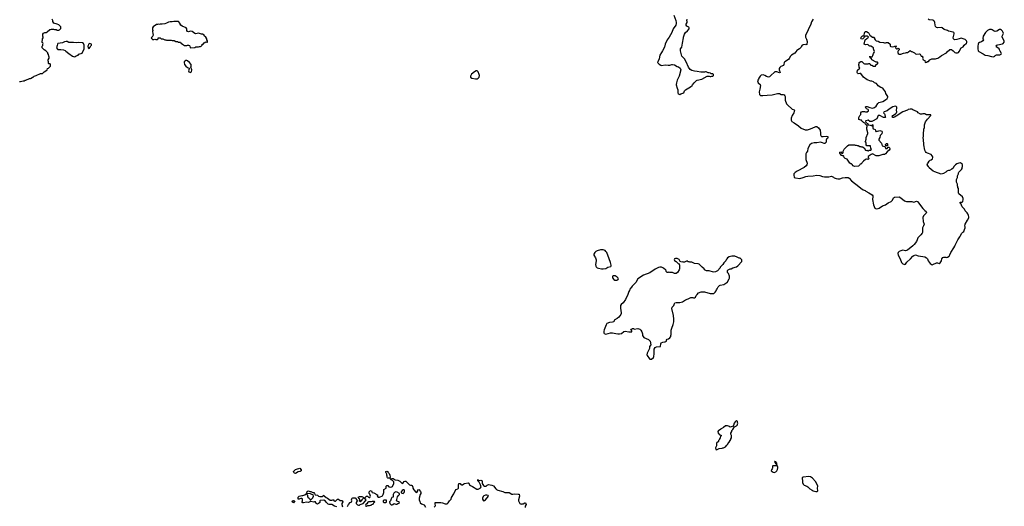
# Model space of a CAD drawing. Header units: inches. Extents: x 2293880 to 2522759, y 823965 to 1006879.
# Tile 278 of 325: x 2444512 to 2466073, y 870769 to 881430. Entities that reach past the tile are written whole.
import ezdxf

# ---------------------------------------------------------------- set-up
doc = ezdxf.new("R2010")
doc.units = ezdxf.units.IN
doc.header["$MEASUREMENT"] = 0
for name, color, linetype in [('C4848', 7, 'Continuous'), ('C4857', 7, 'Continuous'), ('C4858', 7, 'Continuous'), ('C4867', 7, 'Continuous'), ('C4868', 7, 'Continuous')]:
    doc.layers.add(name, color=color, linetype=linetype)

msp = doc.modelspace()

# ---------------------------------------------------------------- linework, layer by layer
at = {"layer": 'C4848', "color": 5, "elevation": 120}
msp.add_lwpolyline([(2444510, 880074), (2444530, 880074), (2444590, 880092), (2444610, 880092), (2444630, 880102), (2444650, 880102), (2444730, 880142), (2444750, 880142), (2444766, 880150), (2444790, 880174), (2444810, 880174), (2444826, 880190), (2444850, 880202), (2444876, 880204), (2444970, 880252), (2445010, 880254), (2445030, 880274), (2445042, 880278), (2445046, 880290), (2445086, 880310), (2445110, 880334), (2445123, 880357), (2445146, 880370), (2445186, 880410), (2445186, 880450), (2445182, 880462), (2445150, 880466), (2445146, 880470), (2445146, 880510), (2445138, 880530), (2445138, 880550), (2445156, 880584), (2445158, 880610), (2445147, 880633), (2445146, 880670), (2445128, 880688), (2445127, 880707), (2445086, 880750), (2445050, 880766), (2445026, 880790), (2445022, 880802), (2445006, 880810), (2445007, 880847), (2445016, 880864), (2445018, 880890), (2445026, 880910), (2445022, 880922), (2445006, 880930), (2445008, 881010), (2445026, 881030), (2445026, 881050), (2445018, 881070), (2445018, 881110), (2445030, 881132), (2445066, 881150), (2445090, 881152), (2445116, 881164), (2445170, 881212), (2445190, 881212), (2445210, 881222), (2445250, 881222), (2445273, 881213), (2445310, 881212), (2445330, 881202), (2445370, 881202), (2445386, 881210), (2445410, 881234), (2445415, 881270), (2445370, 881318), (2445335, 881335), (2445310, 881342), (2445283, 881343), (2445256, 881356), (2445238, 881390), (2445238, 881410), (2445223, 881443)], dxfattribs=at)
for points in [[(2447890, 881389), (2447850, 881382), (2447810, 881382), (2447770, 881375), (2447730, 881355), (2447690, 881342), (2447630, 881329), (2447590, 881329), (2447570, 881324), (2447550, 881329), (2447530, 881322), (2447510, 881322), (2447432, 881270), (2447418, 881250), (2447417, 881217), (2447425, 881190), (2447421, 881170), (2447431, 881130), (2447432, 881090), (2447412, 881048), (2447394, 881030), (2447398, 881018), (2447414, 881010), (2447418, 880998), (2447450, 880994), (2447470, 881002), (2447490, 880994), (2447530, 880994), (2447546, 881010), (2447546, 881030), (2447550, 881034), (2447590, 881034), (2447610, 881014), (2447650, 881012), (2447690, 880992), (2447710, 880992), (2447730, 880982), (2447830, 880982), (2447850, 880972), (2447892, 880972), (2447930, 880954), (2447970, 880954), (2447990, 880934), (2448030, 880934), (2448038, 880918), (2448050, 880914), (2448074, 880890), (2448124, 880864), (2448170, 880862), (2448190, 880872), (2448211, 880871), (2448230, 880862), (2448238, 880850), (2448244, 880824), (2448253, 880813), (2448350, 880822), (2448370, 880832), (2448430, 880832), (2448450, 880842), (2448470, 880842), (2448486, 880850), (2448506, 880870), (2448506, 880890), (2448530, 880894), (2448550, 880922), (2448590, 880942), (2448610, 880934), (2448622, 880938), (2448626, 880970), (2448610, 880986), (2448609, 881010), (2448590, 881048), (2448558, 881070), (2448548, 881090), (2448512, 881112), (2448490, 881113), (2448430, 881136), (2448370, 881121), (2448350, 881125), (2448288, 881172), (2448250, 881176), (2448210, 881164), (2448190, 881169), (2448175, 881190), (2448169, 881230), (2448155, 881250), (2448069, 881289), (2448038, 881310), (2448028, 881330), (2448026, 881350), (2447987, 881387)], [(2445530, 880953), (2445490, 880944), (2445450, 880922), (2445350, 880908), (2445338, 880890), (2445330, 880866), (2445318, 880810), (2445342, 880782), (2445350, 880778), (2445410, 880778), (2445474, 880770), (2445510, 880752), (2445520, 880740), (2445591, 880691), (2445668, 880628), (2445710, 880618), (2445730, 880622), (2445750, 880638), (2445790, 880652), (2445810, 880671), (2445882, 880698), (2445926, 880790), (2445925, 880870), (2445909, 880910), (2445890, 880921), (2445810, 880929), (2445750, 880923), (2445687, 880933), (2445591, 880929), (2445549, 880949)], [(2446050, 880908), (2446030, 880902), (2446018, 880890), (2446010, 880866), (2446007, 880850), (2446013, 880813), (2446030, 880802), (2446058, 880830), (2446070, 880854), (2446086, 880870), (2446086, 880890)], [(2448170, 880538), (2448150, 880534), (2448116, 880504), (2448111, 880490), (2448121, 880450), (2448150, 880411), (2448190, 880385), (2448222, 880370), (2448222, 880350), (2448206, 880310), (2448218, 880290), (2448250, 880271), (2448270, 880285), (2448275, 880290), (2448282, 880330), (2448262, 880390), (2448269, 880410), (2448264, 880450), (2448230, 880495), (2448190, 880528)]]:
    msp.add_lwpolyline(points, close=True, dxfattribs=at)
at = {"layer": 'C4857', "color": 5}
for points, elevation in [([(2458890, 880000), (2458913, 879933), (2458921, 879890), (2458923, 879830), (2458930, 879812), (2458955, 879795), (2458970, 879794), (2458990, 879803), (2459052, 879828), (2459069, 879870), (2459090, 879891), (2459204, 879956), (2459239, 879990), (2459246, 880000)], 120), ([(2460000, 876189), (2459997, 876183), (2459982, 876170), (2459974, 876150), (2459930, 876106), (2459910, 876066), (2459854, 876010), (2459854, 875990), (2459790, 875926), (2459750, 875908), (2459710, 875902), (2459683, 875903), (2459630, 875918), (2459610, 875928), (2459550, 875928), (2459510, 875948), (2459498, 875970), (2459458, 876010), (2459393, 876073), (2459370, 876084), (2459290, 876089), (2459230, 876118), (2459190, 876118), (2459170, 876128), (2459148, 876128), (2459130, 876146), (2459070, 876118), (2459050, 876118), (2459030, 876126), (2459010, 876118), (2458976, 876136), (2458950, 876178), (2458910, 876195), (2458870, 876195), (2458854, 876190), (2458842, 876170), (2458850, 876154), (2458891, 876131), (2458934, 876090), (2458950, 876082), (2458956, 876076), (2458961, 876050), (2458958, 875970), (2458951, 875949), (2458918, 875890), (2458891, 875869), (2458850, 875868), (2458810, 875888), (2458750, 875888), (2458730, 875898), (2458712, 875888), (2458690, 875888), (2458669, 875910), (2458669, 875929), (2458660, 875940), (2458610, 875988), (2458570, 876008), (2458530, 876009), (2458500, 876000), (2458430, 875964), (2458314, 875886), (2458170, 875835), (2458050, 875749), (2458002, 875670), (2457925, 875595), (2457912, 875570), (2457871, 875529), (2457862, 875498), (2457848, 875472), (2457830, 875408), (2457779, 875301), (2457727, 875230), (2457683, 875190), (2457671, 875170), (2457671, 875110), (2457683, 875010), (2457683, 874990), (2457674, 874970), (2457630, 874914), (2457598, 874882), (2457531, 874849), (2457522, 874810), (2457497, 874803), (2457430, 874797), (2457368, 874772), (2457353, 874747), (2457310, 874638), (2457303, 874603), (2457305, 874570), (2457312, 874552), (2457350, 874538), (2457451, 874571), (2457490, 874571), (2457530, 874561), (2457570, 874558), (2457610, 874546), (2457650, 874545), (2457690, 874556), (2457744, 874596), (2457770, 874603), (2457854, 874590), (2457918, 874590), (2457914, 874614), (2457898, 874630), (2457906, 874650), (2457930, 874662), (2457950, 874662), (2457970, 874652), (2458050, 874662), (2458091, 874651), (2458112, 874630), (2458138, 874590), (2458153, 874547), (2458152, 874510), (2458162, 874490), (2458182, 874470), (2458281, 874421), (2458318, 874390), (2458334, 874310), (2458305, 874270), (2458302, 874230), (2458250, 874126), (2458245, 874090), (2458252, 874070), (2458300, 874000), (2458310, 873992), (2458350, 873994), (2458390, 874032), (2458399, 874050), (2458409, 874109), (2458408, 874210), (2458429, 874251), (2458460, 874260), (2458546, 874270), (2458549, 874330), (2458558, 874350), (2458592, 874368), (2458630, 874376), (2458650, 874371), (2458663, 874377), (2458678, 874390), (2458678, 874410), (2458689, 874430), (2458719, 874441), (2458750, 874462), (2458768, 874490), (2458768, 874510), (2458775, 874530), (2458779, 874630), (2458789, 874670), (2458824, 874750), (2458839, 874810), (2458839, 874870), (2458829, 874950), (2458799, 875070), (2458789, 875090), (2458789, 875110), (2458799, 875130), (2458837, 875170), (2458848, 875210), (2458856, 875224), (2458890, 875237), (2458970, 875236), (2459029, 875251), (2459090, 875291), (2459149, 875311), (2459210, 875342), (2459250, 875342), (2459270, 875334), (2459290, 875334), (2459310, 875354), (2459328, 875390), (2459350, 875412), (2459374, 875446), (2459432, 875468), (2459470, 875471), (2459510, 875467), (2459630, 875432), (2459710, 875434), (2459740, 875460), (2459766, 875490), (2459770, 875514), (2459788, 875532), (2459810, 875574), (2459836, 875604), (2459850, 875611), (2459930, 875631), (2460000, 875669)], 120), ([(2460000, 872534), (2459970, 872529), (2459925, 872495), (2459874, 872470), (2459864, 872456), (2459840, 872440), (2459812, 872428), (2459802, 872410), (2459810, 872374), (2459834, 872350), (2459838, 872338), (2459871, 872331), (2459874, 872310), (2459858, 872302), (2459854, 872270), (2459834, 872250), (2459834, 872230), (2459814, 872210), (2459814, 872190), (2459774, 872150), (2459773, 872093), (2459752, 872050), (2459753, 872013), (2459770, 872005), (2459830, 872032), (2459896, 872044), (2459908, 872052), (2459927, 872053), (2459966, 872070), (2460000, 872109)], 120), ([(2451694, 870766), (2451709, 870811), (2451749, 870851), (2451770, 870862), (2451775, 870870), (2451782, 870890), (2451779, 870910), (2451784, 870930), (2451795, 870950), (2451810, 870957), (2451855, 870955), (2451892, 870910), (2451902, 870890), (2451882, 870850), (2451882, 870830), (2451910, 870802), (2451930, 870792), (2451950, 870792), (2451970, 870812), (2452030, 870832), (2452088, 870890), (2452098, 870910), (2452090, 870926), (2452069, 870929), (2452062, 870942), (2452050, 870946), (2452030, 870938), (2452002, 870910), (2451990, 870886), (2451978, 870882), (2451974, 870870), (2451968, 870868), (2451962, 870882), (2451946, 870890), (2451962, 870898), (2451966, 870910), (2451926, 870970), (2451955, 870985), (2452003, 870983), (2452034, 870970), (2452050, 870954), (2452070, 870954), (2452110, 870992), (2452130, 870994), (2452150, 870972), (2452164, 870964), (2452176, 870964), (2452190, 870974), (2452195, 870990), (2452176, 871036), (2452166, 871050), (2452167, 871087), (2452176, 871104), (2452190, 871112), (2452214, 871110), (2452224, 871084), (2452234, 871070), (2452270, 871062), (2452334, 871030), (2452352, 871010), (2452342, 870990), (2452370, 870972), (2452390, 870972), (2452459, 871001), (2452472, 871028), (2452484, 871070), (2452484, 871136), (2452535, 871165), (2452538, 871170), (2452538, 871210), (2452550, 871222), (2452570, 871222), (2452597, 871197), (2452630, 871185), (2452663, 871197), (2452674, 871206), (2452702, 871270), (2452702, 871302), (2452675, 871335), (2452646, 871350), (2452642, 871362), (2452626, 871370), (2452626, 871374), (2452650, 871374), (2452670, 871382), (2452690, 871378), (2452734, 871350), (2452790, 871345), (2452840, 871320), (2452890, 871272), (2452910, 871282), (2452930, 871312), (2452950, 871322), (2452970, 871322), (2452983, 871303), (2453050, 871238), (2453070, 871231), (2453090, 871231), (2453104, 871224), (2453122, 871190), (2453124, 871164), (2453142, 871130), (2453190, 871082), (2453210, 871074), (2453228, 871110), (2453228, 871132), (2453250, 871134), (2453290, 871091), (2453296, 871070), (2453296, 871050), (2453285, 871030), (2453258, 870950), (2453261, 870910), (2453271, 870871), (2453285, 870845), (2453310, 870826), (2453370, 870801), (2453402, 870750)], 80), ([(2453586, 870750), (2453610, 870774), (2453615, 870790), (2453607, 870813), (2453609, 870851), (2453650, 870856), (2453671, 870851), (2453733, 870853), (2453770, 870848), (2453830, 870823), (2453874, 870826), (2453897, 870843), (2453924, 870890), (2453939, 870901), (2453957, 870923), (2453970, 870962), (2454019, 871041), (2454050, 871111), (2454070, 871136), (2454105, 871155), (2454118, 871170), (2454122, 871190), (2454118, 871230), (2454130, 871271), (2454154, 871270), (2454174, 871250), (2454190, 871242), (2454210, 871242), (2454240, 871260), (2454250, 871272), (2454330, 871282), (2454350, 871274), (2454361, 871241), (2454382, 871222), (2454430, 871203), (2454524, 871144), (2454550, 871143), (2454596, 871164), (2454606, 871174), (2454614, 871194), (2454602, 871242), (2454584, 871284), (2454577, 871297), (2454558, 871310), (2454546, 871330), (2454546, 871350), (2454550, 871354), (2454562, 871342), (2454590, 871338), (2454610, 871345), (2454635, 871335), (2454641, 871310), (2454638, 871270), (2454665, 871225), (2454690, 871212), (2454727, 871213), (2454746, 871230), (2454776, 871244), (2454850, 871235), (2454890, 871216), (2454935, 871155), (2454955, 871135), (2454981, 871121), (2455090, 871097), (2455135, 871075), (2455230, 871073), (2455290, 871036), (2455308, 871032), (2455350, 871041), (2455430, 871038), (2455450, 871032), (2455454, 870990), (2455432, 870912), (2455432, 870890), (2455465, 870830), (2455490, 870818), (2455510, 870825), (2455535, 870825), (2455570, 870842), (2455590, 870842), (2455598, 870830), (2455602, 870810), (2455581, 870770), (2455582, 870742)], 80), ([(2451455, 870755), (2451409, 870770), (2451350, 870808), (2451290, 870808), (2451270, 870818), (2451250, 870829), (2451229, 870850), (2451205, 870885), (2451170, 870902), (2451090, 870898), (2451082, 870890), (2451084, 870856), (2451078, 870842), (2451030, 870818), (2451006, 870830), (2450990, 870866), (2450970, 870866), (2450950, 870858), (2450890, 870878), (2450831, 870849), (2450790, 870862), (2450730, 870842), (2450710, 870842), (2450698, 870850), (2450698, 870870), (2450708, 870890), (2450706, 870930), (2450690, 870938), (2450670, 870938), (2450645, 870935), (2450630, 870928), (2450608, 870928), (2450609, 870970), (2450630, 870991), (2450690, 871005), (2450715, 871005), (2450758, 871022), (2450802, 871058), (2450809, 871090), (2450830, 871105), (2450850, 871102), (2450872, 871092), (2450891, 871091), (2450930, 871072), (2450950, 871071), (2450970, 871052), (2450972, 871032), (2450984, 871024), (2451030, 871011), (2451055, 870995), (2451085, 870985), (2451110, 870981), (2451133, 870987), (2451170, 871014), (2451180, 871000), (2451224, 870964), (2451251, 870951), (2451310, 870905), (2451350, 870902), (2451370, 870914), (2451390, 870914), (2451394, 870890), (2451410, 870882), (2451430, 870885), (2451470, 870923), (2451490, 870923), (2451530, 870899), (2451574, 870894), (2451582, 870890), (2451591, 870870), (2451566, 870830), (2451566, 870810), (2451581, 870761)], 80)]:
    msp.add_lwpolyline(points, dxfattribs=dict(at, elevation=elevation))
for points, elevation in [([(2457290, 876389), (2457230, 876387), (2457155, 876365), (2457130, 876353), (2457103, 876330), (2457083, 876290), (2457084, 876270), (2457124, 876210), (2457135, 876170), (2457135, 876145), (2457119, 876070), (2457126, 876030), (2457134, 876014), (2457155, 875995), (2457190, 875983), (2457250, 875971), (2457290, 875971), (2457350, 875981), (2457394, 876006), (2457454, 876026), (2457462, 876038), (2457464, 876050), (2457452, 876112), (2457417, 876190), (2457366, 876330), (2457350, 876354), (2457330, 876373)], 120), ([(2457510, 875822), (2457492, 875810), (2457495, 875775), (2457521, 875741), (2457547, 875727), (2457590, 875727), (2457610, 875732), (2457622, 875750), (2457615, 875770), (2457598, 875790), (2457550, 875819)], 120), ([(2450550, 871489), (2450530, 871495), (2450515, 871510), (2450508, 871530), (2450522, 871550), (2450550, 871576), (2450570, 871585), (2450650, 871602), (2450674, 871570), (2450674, 871550), (2450654, 871530), (2450610, 871522)], 80), ([(2452570, 871386), (2452566, 871390), (2452558, 871410), (2452558, 871430), (2452549, 871450), (2452549, 871470), (2452539, 871499), (2452529, 871511), (2452530, 871534), (2452550, 871538), (2452570, 871531), (2452576, 871516), (2452602, 871490), (2452618, 871450), (2452622, 871410), (2452614, 871386), (2452610, 871386)], 80), ([(2452750, 871084), (2452722, 871070), (2452705, 871055), (2452692, 871030), (2452690, 870966), (2452658, 870962), (2452644, 870936), (2452642, 870910), (2452630, 870886), (2452613, 870867), (2452614, 870830), (2452644, 870804), (2452670, 870802), (2452686, 870810), (2452710, 870832), (2452750, 870814), (2452770, 870814), (2452790, 870834), (2452822, 870838), (2452826, 870850), (2452806, 870870), (2452766, 870890), (2452786, 870974), (2452800, 871000), (2452828, 871030), (2452826, 871050), (2452780, 871080)], 80), ([(2452910, 871129), (2452890, 871119), (2452865, 871085), (2452862, 871070), (2452865, 871065), (2452910, 871051), (2452929, 871070), (2452935, 871090), (2452935, 871115), (2452928, 871128)], 80), ([(2450510, 870848), (2450482, 870870), (2450486, 870890), (2450510, 870898), (2450534, 870890)], 80), ([(2450868, 871048), (2450810, 871046), (2450802, 871038), (2450802, 871030), (2450811, 871011), (2450812, 870990), (2450822, 870970), (2450857, 870937), (2450870, 870914), (2450890, 870914), (2450930, 870954), (2450948, 870990), (2450942, 871022), (2450910, 871028)], 80), ([(2452278, 870878), (2452270, 870878), (2452230, 870875), (2452211, 870869), (2452153, 870867), (2452138, 870862), (2452117, 870823), (2452094, 870810), (2452082, 870790), (2452093, 870773), (2452110, 870772), (2452136, 870784), (2452170, 870785), (2452192, 870792), (2452208, 870792), (2452226, 870810), (2452250, 870814), (2452267, 870853), (2452286, 870870)], 80), ([(2452530, 870906), (2452490, 870906), (2452474, 870890), (2452474, 870870), (2452490, 870854), (2452530, 870854), (2452542, 870858), (2452546, 870870), (2452542, 870902)], 80), ([(2454745, 871015), (2454710, 871014), (2454678, 871002), (2454658, 870982), (2454646, 870950), (2454647, 870927), (2454670, 870892), (2454690, 870898), (2454710, 870911), (2454778, 870990), (2454768, 871008)], 80)]:
    msp.add_lwpolyline(points, close=True, dxfattribs=dict(at, elevation=elevation))
at = {"layer": 'C4858', "color": 5, "elevation": 120}
for points in [[(2458837, 881530), (2458879, 881410), (2458887, 881370), (2458886, 881346), (2458877, 881310), (2458821, 881230), (2458791, 881150), (2458734, 881050), (2458693, 880987), (2458650, 880890), (2458630, 880829), (2458591, 880750), (2458563, 880710), (2458531, 880650), (2458515, 880570), (2458485, 880510), (2458482, 880490), (2458514, 880454), (2458550, 880431), (2458570, 880426), (2458650, 880439), (2458710, 880431), (2458748, 880432), (2458790, 880451), (2458810, 880451), (2458850, 880438), (2458910, 880406), (2458938, 880398), (2458978, 880370), (2458991, 880329), (2458956, 880190), (2458913, 880107), (2458894, 880050), (2458887, 880010), (2458890, 880000)], [(2459246, 880000), (2459279, 880050), (2459330, 880096), (2459350, 880106), (2459446, 880130), (2459568, 880192), (2459610, 880192), (2459630, 880182), (2459650, 880182), (2459670, 880194), (2459690, 880194), (2459706, 880210), (2459706, 880230), (2459690, 880246), (2459650, 880246), (2459636, 880256), (2459607, 880267), (2459590, 880268), (2459548, 880288), (2459530, 880289), (2459510, 880282), (2459430, 880279), (2459350, 880297), (2459290, 880299), (2459230, 880315), (2459195, 880335), (2459155, 880390), (2459109, 880510), (2459069, 880569), (2459014, 880630), (2458982, 880750), (2458979, 880770), (2458984, 880790), (2459009, 880830), (2459022, 880870), (2459025, 880915), (2459049, 881030), (2459049, 881050), (2459069, 881110), (2459094, 881146), (2459137, 881183), (2459169, 881230), (2459169, 881250), (2459163, 881263), (2459122, 881290), (2459109, 881310), (2459110, 881330), (2459129, 881370), (2459129, 881390), (2459122, 881410), (2459130, 881442)]]:
    msp.add_lwpolyline(points, dxfattribs=at)
msp.add_lwpolyline([(2454510, 880307), (2454470, 880285), (2454407, 880233), (2454388, 880210), (2454382, 880190), (2454384, 880170), (2454410, 880148), (2454490, 880131), (2454530, 880136), (2454550, 880148), (2454572, 880170), (2454580, 880210), (2454577, 880230), (2454550, 880289), (2454530, 880306)], close=True, dxfattribs=at)
at = {"layer": 'C4867', "color": 5, "elevation": 120}
for points in [[(2460728, 880000), (2460731, 879991), (2460721, 879910), (2460705, 879850), (2460710, 879794), (2460731, 879771), (2460787, 879767), (2460882, 879778), (2460990, 879780), (2461110, 879816), (2461150, 879811), (2461190, 879791), (2461231, 879791), (2461250, 879782), (2461265, 879765), (2461271, 879750), (2461278, 879710), (2461278, 879670), (2461306, 879586), (2461323, 879563), (2461430, 879471), (2461470, 879458), (2461478, 879450), (2461467, 879390), (2461431, 879330), (2461407, 879270), (2461406, 879226), (2461420, 879200), (2461470, 879171), (2461563, 879103), (2461622, 879050), (2461710, 879016), (2461761, 879019), (2461809, 879031), (2461869, 879051), (2461946, 879090), (2461970, 879092), (2462004, 879064), (2462038, 879010), (2462038, 878990), (2462045, 878970), (2462045, 878910), (2462060, 878880), (2462070, 878872), (2462110, 878872), (2462170, 878881), (2462212, 878870), (2462212, 878850), (2462205, 878830), (2462182, 878810), (2462174, 878790), (2462174, 878750), (2462140, 878720), (2462130, 878718), (2462095, 878735), (2462050, 878744), (2461970, 878734), (2461910, 878734), (2461850, 878715), (2461818, 878690), (2461771, 878610), (2461761, 878550), (2461740, 878520), (2461727, 878490), (2461728, 878370), (2461755, 878290), (2461751, 878250), (2461736, 878230), (2461690, 878194), (2461534, 878110), (2461490, 878081), (2461467, 878050), (2461461, 878030), (2461471, 877971), (2461503, 877963), (2461594, 877954), (2461668, 877970), (2461730, 877997), (2461770, 878004), (2461889, 878011), (2461970, 878023), (2462030, 878015), (2462090, 877995), (2462134, 877986), (2462230, 877985), (2462290, 878002), (2462330, 877982), (2462350, 877965), (2462392, 877952), (2462430, 877946), (2462470, 877946), (2462530, 877965), (2462590, 877971), (2462651, 877971), (2462677, 877957), (2462730, 877898), (2462890, 877778), (2462930, 877738), (2462982, 877702), (2463025, 877685), (2463042, 877670), (2463110, 877636), (2463178, 877590), (2463191, 877570), (2463195, 877555), (2463187, 877490), (2463210, 877372), (2463241, 877301), (2463250, 877291), (2463270, 877286), (2463310, 877291), (2463330, 877301), (2463408, 877350), (2463470, 877375), (2463530, 877416), (2463594, 877450), (2463622, 877478), (2463650, 877530), (2463670, 877541), (2463770, 877547), (2463810, 877526), (2463884, 877464), (2463930, 877444), (2464046, 877446), (2464090, 877431), (2464150, 877451), (2464170, 877445), (2464197, 877417), (2464291, 877290), (2464331, 877251), (2464362, 877230), (2464371, 877210), (2464362, 877190), (2464305, 877130), (2464286, 877094), (2464296, 877010), (2464315, 876950), (2464307, 876913), (2464281, 876870), (2464279, 876850), (2464285, 876810), (2464282, 876770), (2464273, 876750), (2464247, 876713), (2464178, 876650), (2464167, 876610), (2464147, 876570), (2464096, 876504), (2464070, 876477), (2463950, 876384), (2463930, 876374), (2463910, 876369), (2463850, 876377), (2463810, 876369), (2463770, 876349), (2463751, 876330), (2463741, 876310), (2463751, 876270), (2463794, 876194), (2463825, 876110), (2463850, 876083), (2463870, 876071), (2463890, 876067), (2463906, 876074), (2463941, 876119), (2464017, 876190), (2464070, 876251), (2464090, 876266), (2464130, 876276), (2464190, 876258), (2464290, 876245), (2464330, 876231), (2464370, 876211), (2464390, 876191), (2464407, 876150), (2464450, 876087), (2464490, 876061), (2464510, 876064), (2464590, 876101), (2464610, 876101), (2464650, 876091), (2464670, 876101), (2464695, 876150), (2464707, 876193), (2464730, 876218), (2464750, 876226), (2464790, 876225), (2464810, 876218), (2464830, 876225), (2464868, 876252), (2464883, 876277), (2464902, 876330), (2464969, 876430), (2464989, 876470), (2464994, 876490), (2465055, 876605), (2465102, 876670), (2465109, 876690), (2465146, 876754), (2465165, 876775), (2465188, 876790), (2465198, 876830), (2465215, 876870), (2465215, 876890), (2465209, 876909), (2465214, 876950), (2465270, 877038), (2465293, 877087), (2465296, 877110), (2465290, 877142), (2465274, 877174), (2465258, 877198), (2465219, 877239), (2465198, 877278), (2465149, 877330), (2465120, 877400), (2465108, 877412), (2465108, 877432), (2465147, 877433), (2465166, 877450), (2465175, 877490), (2465175, 877515), (2465158, 877550), (2465076, 877616), (2465068, 877630), (2465068, 877730), (2465058, 877750), (2465058, 877770), (2465048, 877790), (2465047, 877827), (2465027, 877873), (2465028, 877930), (2465046, 877970), (2465046, 878010), (2465068, 878050), (2465070, 878074), (2465078, 878090), (2465138, 878150), (2465148, 878170), (2465148, 878192), (2465158, 878210), (2465158, 878250), (2465150, 878266), (2465116, 878296), (2465074, 878290), (2465030, 878269), (2465005, 878250), (2464970, 878215), (2464950, 878178), (2464925, 878155), (2464870, 878128), (2464853, 878127), (2464830, 878118), (2464814, 878110), (2464794, 878090), (2464738, 878062), (2464690, 878049), (2464550, 878095), (2464518, 878110), (2464470, 878146), (2464430, 878185), (2464415, 878215), (2464384, 878250), (2464390, 878274), (2464408, 878292), (2464428, 878330), (2464448, 878350), (2464470, 878358), (2464499, 878381), (2464509, 878410), (2464509, 878429), (2464495, 878450), (2464470, 878474), (2464390, 878505), (2464362, 878522), (2464344, 878544), (2464333, 878570), (2464309, 878690), (2464302, 878810), (2464295, 878830), (2464304, 878890), (2464304, 878976), (2464308, 878988), (2464308, 879030), (2464326, 879070), (2464329, 879130), (2464349, 879190), (2464389, 879251), (2464466, 879330), (2464462, 879342), (2464450, 879346), (2464370, 879346), (2464356, 879356), (2464330, 879366), (2464290, 879366), (2464270, 879358), (2464240, 879360), (2464190, 879388), (2464170, 879408), (2464070, 879458), (2464047, 879467), (2464010, 879473), (2463970, 879462), (2463951, 879449), (2463850, 879409), (2463770, 879359), (2463743, 879337), (2463670, 879295), (2463650, 879289), (2463629, 879289), (2463618, 879310), (2463629, 879330), (2463690, 879371), (2463709, 879390), (2463721, 879410), (2463715, 879450), (2463722, 879490), (2463719, 879510), (2463706, 879530), (2463690, 879533), (2463630, 879518), (2463550, 879472), (2463508, 879432), (2463442, 879410), (2463437, 879403), (2463431, 879390), (2463451, 879371), (2463459, 879350), (2463465, 879305), (2463471, 879289), (2463455, 879285), (2463430, 879290), (2463350, 879329), (2463310, 879333), (2463281, 879259), (2463270, 879249), (2463205, 879215), (2463170, 879202), (2463130, 879202), (2463090, 879229), (2463043, 879217), (2463032, 879210), (2463038, 879178), (2463092, 879150), (2463074, 879130), (2463084, 879124), (2463137, 879117), (2463178, 879102), (2463186, 879110), (2463186, 879130), (2463190, 879134), (2463194, 879130), (2463194, 879050), (2463202, 879042), (2463210, 879042), (2463244, 879024), (2463252, 879008), (2463252, 878992), (2463270, 878974), (2463278, 878982), (2463350, 879001), (2463392, 878990), (2463402, 878970), (2463391, 878930), (2463358, 878890), (2463346, 878850), (2463326, 878814), (2463325, 878790), (2463382, 878722), (2463402, 878670), (2463452, 878652), (2463462, 878642), (2463474, 878610), (2463490, 878605), (2463506, 878610), (2463530, 878634), (2463550, 878634), (2463562, 878622), (2463565, 878610), (2463565, 878590), (2463551, 878569), (2463507, 878533), (2463470, 878488), (2463450, 878478), (2463410, 878475), (2463328, 878448), (2463269, 878449), (2463190, 878489), (2463160, 878480), (2463112, 878450), (2463092, 878430), (2463092, 878410), (2463111, 878390), (2463094, 878370), (2463075, 878375), (2463055, 878375), (2463034, 878366), (2462990, 878329), (2462930, 878266), (2462918, 878262), (2462913, 878247), (2462880, 878220), (2462790, 878217), (2462762, 878230), (2462740, 878260), (2462729, 878269), (2462710, 878274), (2462690, 878289), (2462630, 878375), (2462590, 878388), (2462570, 878408), (2462558, 878438), (2462550, 878446), (2462530, 878448), (2462510, 878458), (2462490, 878478), (2462470, 878508), (2462469, 878530), (2462490, 878534), (2462510, 878512), (2462530, 878502), (2462535, 878505), (2462548, 878530), (2462548, 878552), (2462570, 878594), (2462642, 878670), (2462670, 878686), (2462690, 878691), (2462791, 878691), (2462810, 878682), (2462830, 878682), (2462850, 878672), (2462872, 878672), (2462910, 878652), (2462930, 878654), (2462945, 878645), (2462970, 878642), (2463004, 878624), (2463030, 878574), (2463050, 878562), (2463070, 878572), (2463090, 878554), (2463102, 878558), (2463108, 878572), (2463150, 878574), (2463166, 878590), (2463148, 878608), (2463146, 878666), (2463066, 878670), (2463046, 878690), (2463046, 878730), (2463028, 878748), (2463038, 878770), (2463038, 878790), (2463048, 878810), (2463048, 878850), (2463085, 878935), (2463085, 878950), (2463065, 879030), (2463062, 879070), (2463068, 879090), (2463062, 879122), (2463050, 879126), (2463026, 879150), (2463022, 879162), (2462990, 879178), (2462975, 879195), (2462950, 879208), (2462946, 879226), (2462934, 879226), (2462890, 879246), (2462889, 879290), (2462908, 879330), (2462929, 879351), (2462935, 879390), (2462948, 879410), (2462970, 879417), (2463010, 879418), (2463030, 879412), (2463070, 879412), (2463098, 879430), (2463102, 879450), (2463090, 879462), (2463056, 879476), (2463046, 879486), (2463034, 879510), (2463036, 879524), (2463049, 879531), (2463070, 879527), (2463125, 879505), (2463190, 879495), (2463230, 879505), (2463265, 879535), (2463305, 879595), (2463325, 879615), (2463410, 879641), (2463470, 879671), (2463510, 879705), (2463522, 879730), (2463522, 879750), (2463482, 879810), (2463469, 879850), (2463430, 879908), (2463410, 879928), (2463367, 879947), (2463310, 879982), (2463297, 880000)], [(2460000, 875669), (2460002, 875670), (2460050, 875754), (2460055, 875770), (2460058, 875810), (2460030, 875866), (2460008, 875888), (2460008, 875932), (2460028, 875952), (2460070, 875972), (2460090, 875972), (2460130, 875992), (2460210, 876018), (2460240, 876040), (2460326, 876130), (2460326, 876170), (2460290, 876206), (2460270, 876208), (2460226, 876230), (2460170, 876248), (2460110, 876249), (2460047, 876233), (2460012, 876210), (2460000, 876189)], [(2460000, 872109), (2460018, 872130), (2460036, 872164), (2460050, 872174), (2460070, 872214), (2460086, 872230), (2460088, 872250), (2460098, 872270), (2460096, 872324), (2460086, 872350), (2460086, 872370), (2460106, 872410), (2460106, 872430), (2460130, 872454), (2460148, 872492), (2460168, 872512), (2460206, 872530), (2460227, 872553), (2460227, 872567), (2460235, 872590), (2460234, 872606), (2460228, 872630), (2460210, 872648), (2460177, 872623), (2460158, 872590), (2460142, 872538), (2460133, 872527), (2460092, 872508), (2460070, 872506), (2460056, 872516), (2460010, 872535), (2460000, 872534)]]:
    msp.add_lwpolyline(points, dxfattribs=at)
for points in [[(2463510, 878666), (2463487, 878667), (2463468, 878688), (2463468, 878692), (2463490, 878714), (2463510, 878714), (2463514, 878710), (2463514, 878670)], [(2461050, 871752), (2461042, 871750), (2461046, 871746), (2461048, 871730), (2461070, 871699), (2461079, 871699), (2461086, 871690), (2461090, 871674), (2461090, 871713), (2461070, 871745)], [(2461090, 871668), (2461081, 871659), (2461066, 871655), (2461002, 871658), (2460996, 871650), (2461000, 871630), (2460997, 871603), (2460990, 871587), (2460975, 871570), (2460971, 871550), (2461010, 871519), (2461030, 871511), (2461070, 871526), (2461094, 871550), (2461106, 871574), (2461112, 871610), (2461112, 871630), (2461106, 871646)], [(2461790, 871422), (2461671, 871409), (2461647, 871393), (2461645, 871370), (2461654, 871334), (2461654, 871290), (2461670, 871251), (2461690, 871231), (2461752, 871210), (2461774, 871194), (2461811, 871150), (2461864, 871124), (2461890, 871107), (2461949, 871091), (2461970, 871091), (2461989, 871110), (2461985, 871170), (2461989, 871210), (2461973, 871250), (2461939, 871310), (2461870, 871386), (2461830, 871415)]]:
    msp.add_lwpolyline(points, close=True, dxfattribs=at)
at = {"layer": 'C4868', "color": 5, "elevation": 120}
for points in [[(2461890, 881443), (2461854, 881386), (2461833, 881330), (2461775, 881210), (2461720, 881080), (2461720, 881050), (2461740, 881000), (2461753, 880950), (2461752, 880888), (2461730, 880878), (2461710, 880884), (2461670, 880881), (2461650, 880874), (2461631, 880850), (2461626, 880830), (2461591, 880790), (2461550, 880769), (2461530, 880753), (2461485, 880695), (2461411, 880650), (2461391, 880630), (2461364, 880576), (2461350, 880557), (2461267, 880510), (2461251, 880489), (2461248, 880450), (2461235, 880425), (2461176, 880404), (2461156, 880384), (2461141, 880359), (2461140, 880330), (2461163, 880270), (2461150, 880263), (2461090, 880287), (2461070, 880291), (2461050, 880287), (2460950, 880197), (2460930, 880181), (2460910, 880173), (2460864, 880184), (2460828, 880210), (2460790, 880221), (2460750, 880213), (2460725, 880190), (2460701, 880150), (2460694, 880126), (2460672, 880090), (2460685, 880050), (2460725, 880010), (2460728, 880000)], [(2463297, 880000), (2463275, 880030), (2463230, 880049), (2463208, 880070), (2463170, 880084), (2463150, 880082), (2463070, 880109), (2462989, 880170), (2462930, 880248), (2462910, 880254), (2462870, 880245), (2462857, 880257), (2462853, 880270), (2462856, 880324), (2462906, 880370), (2462898, 880390), (2462898, 880410), (2462888, 880430), (2462888, 880450), (2462898, 880470), (2462898, 880490), (2462930, 880514), (2462950, 880514), (2462994, 880470), (2463010, 880462), (2463090, 880462), (2463110, 880471), (2463132, 880472), (2463134, 880450), (2463150, 880434), (2463172, 880432), (2463210, 880414), (2463250, 880414), (2463266, 880450), (2463270, 880454), (2463290, 880454), (2463306, 880470), (2463306, 880490), (2463296, 880496), (2463270, 880498), (2463169, 880549), (2463166, 880570), (2463146, 880590), (2463142, 880602), (2463126, 880610), (2463126, 880630), (2463130, 880632), (2463138, 880618), (2463150, 880614), (2463182, 880618), (2463196, 880644), (2463208, 880692), (2463227, 880713), (2463228, 880730), (2463218, 880770), (2463208, 880790), (2463206, 880810), (2463186, 880830), (2463150, 880848), (2463130, 880848), (2463115, 880855), (2463090, 880882), (2463070, 880889), (2463030, 880878), (2463006, 880890), (2463006, 880910), (2463015, 880925), (2463029, 880991), (2463060, 881020), (2463086, 881030), (2463098, 881050), (2463095, 881055), (2463070, 881066), (2463030, 881066), (2463018, 881062), (2463014, 881050), (2462972, 881010), (2462950, 881004), (2462938, 881010), (2462930, 881026), (2462939, 881050), (2462950, 881065), (2462970, 881078), (2462986, 881074), (2463002, 881078), (2463008, 881092), (2463010, 881134), (2463029, 881171), (2463054, 881170), (2463090, 881152), (2463110, 881132), (2463132, 881092), (2463184, 881044), (2463198, 881042), (2463208, 881052), (2463214, 881050), (2463218, 881038), (2463230, 881034), (2463232, 881010), (2463245, 880990), (2463270, 880965), (2463310, 880956), (2463350, 880938), (2463430, 880931), (2463450, 880922), (2463470, 880922), (2463490, 880932), (2463532, 880932), (2463572, 880892), (2463573, 880853), (2463590, 880842), (2463630, 880838), (2463658, 880842), (2463673, 880853), (2463713, 880853), (2463713, 880847), (2463698, 880842), (2463694, 880810), (2463710, 880794), (2463730, 880794), (2463742, 880798), (2463750, 880814), (2463758, 880798), (2463772, 880790), (2463770, 880766), (2463752, 880748), (2463742, 880730), (2463742, 880710), (2463752, 880690), (2463770, 880672), (2463810, 880671), (2463863, 880697), (2463910, 880702), (2463930, 880712), (2463950, 880712), (2463976, 880724), (2464010, 880752), (2464030, 880734), (2464050, 880732), (2464110, 880702), (2464130, 880682), (2464150, 880674), (2464210, 880682), (2464231, 880671), (2464250, 880634), (2464272, 880632), (2464290, 880614), (2464292, 880608), (2464282, 880590), (2464292, 880572), (2464294, 880550), (2464330, 880534), (2464334, 880530), (2464338, 880498), (2464350, 880494), (2464382, 880498), (2464387, 880513), (2464410, 880514), (2464446, 880550), (2464488, 880572), (2464570, 880572), (2464590, 880582), (2464614, 880586), (2464663, 880617), (2464695, 880645), (2464810, 880702), (2464830, 880732), (2464870, 880772), (2464883, 880777), (2464915, 880775), (2464951, 880751), (2464990, 880712), (2465010, 880702), (2465050, 880702), (2465070, 880712), (2465088, 880730), (2465126, 880810), (2465170, 880832), (2465195, 880870), (2465242, 880918), (2465249, 880930), (2465252, 880950), (2465246, 880970), (2465216, 880996), (2465130, 881022), (2465087, 881013), (2465030, 880993), (2464989, 880989), (2464974, 880994), (2464958, 881010), (2464955, 881030), (2464977, 881123), (2464976, 881136), (2464968, 881150), (2464950, 881159), (2464850, 881177), (2464829, 881190), (2464757, 881217), (2464710, 881255), (2464690, 881258), (2464610, 881249), (2464590, 881259), (2464570, 881282), (2464556, 881310), (2464549, 881370), (2464543, 881390), (2464530, 881405), (2464510, 881416), (2464430, 881425), (2464403, 881443)]]:
    msp.add_lwpolyline(points, dxfattribs=at)
msp.add_lwpolyline([(2465790, 881217), (2465750, 881216), (2465705, 881190), (2465658, 881150), (2465612, 881070), (2465612, 881048), (2465602, 881030), (2465602, 881010), (2465614, 880990), (2465602, 880970), (2465575, 880945), (2465531, 880929), (2465510, 880914), (2465498, 880890), (2465491, 880850), (2465492, 880792), (2465501, 880750), (2465512, 880730), (2465610, 880685), (2465630, 880666), (2465654, 880654), (2465710, 880646), (2465790, 880621), (2465830, 880618), (2465850, 880625), (2465868, 880632), (2465876, 880644), (2465901, 880659), (2465977, 880663), (2466008, 880672), (2466009, 880690), (2465979, 880739), (2465969, 880770), (2465957, 880790), (2465930, 880814), (2465906, 880826), (2465895, 880850), (2465908, 880870), (2465930, 880881), (2466030, 880901), (2466048, 880910), (2466070, 880934), (2466073, 880970), (2466029, 881050), (2466024, 881070), (2466049, 881110), (2466054, 881130), (2466049, 881150), (2466030, 881182), (2466010, 881202), (2465990, 881213), (2465970, 881213), (2465910, 881179), (2465870, 881169), (2465850, 881175), (2465810, 881209)], close=True, dxfattribs=at)

doc.saveas('drawing.dxf')
